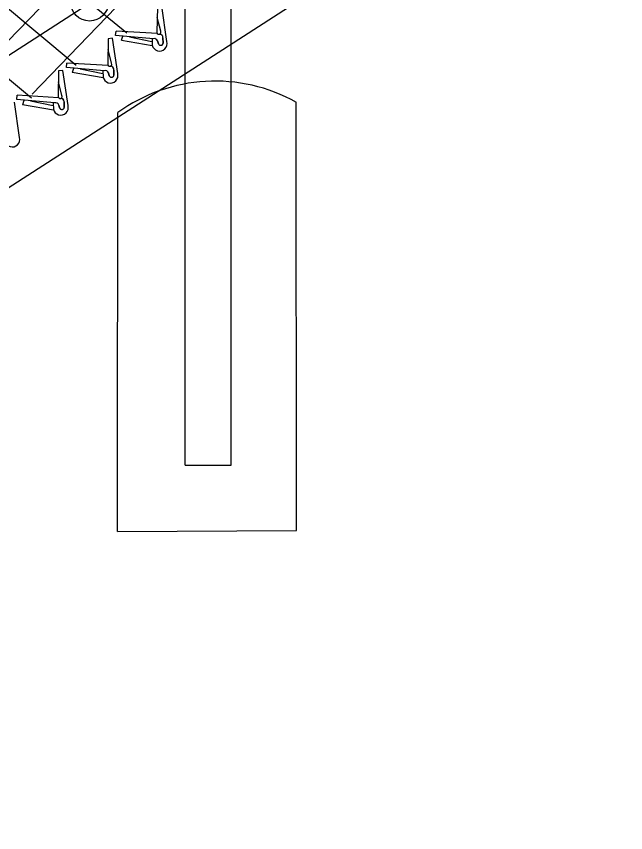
# Model space of a CAD drawing. Extents: x 0 to 1270, y 0 to 830.
# Drawn here: x 1185.29 to 1219.33, y 379.9 to 425.53 of the extents above; entities that cross this region are included whole.
import ezdxf

# ---------------------------------------------------------------- set-up
doc = ezdxf.new("R2010")
doc.units = 0
for name, color, linetype in [('sb_Chainlink Fence', 7, 'Continuous'), ('sb_Existing Concrete', 7, 'Continuous'), ('sb_Existing Structural Steel', 7, 'Continuous')]:
    doc.layers.add(name, color=color, linetype=linetype)

msp = doc.modelspace()

# ---------------------------------------------------------------- linework, layer by layer
at = {"layer": 'sb_Chainlink Fence'}
for p, q in [((1174.961, 413.983), (1226.565, 467.237)), ((1186.181, 421.173), (1226.483, 463.125)), ((1154.871, 454.639), (1191.457, 424.608)), ((1152.49, 452.947), (1188.636, 422.81)), ((1150.05, 451.343), (1186.129, 420.969)), ((1125.65, 377.796), (1226.595, 442.881)), ((1193.171, 426.064), (1193.141, 424.629)), ((1193.171, 426.064), (1193.142, 424.638)), ((1193.697, 424.126), (1193.412, 426.095)), ((1193.355, 424.698), (1193.163, 425.462)), ((1190.836, 424.465), (1190.862, 424.704)), ((1192.946, 424.279), (1190.836, 424.465)), ((1193.171, 424.565), (1190.862, 424.704)), ((1191.168, 424.194), (1191.246, 424.422)), ((1190.427, 424.276), (1190.397, 422.841)), ((1190.427, 424.276), (1190.398, 422.85)), ((1190.668, 424.307), (1190.427, 424.276)), ((1190.953, 422.338), (1190.668, 424.307)), ((1191.158, 424.194), (1192.877, 423.896)), ((1191.607, 424.393), (1192.869, 424.125)), ((1192.872, 424.27), (1192.881, 423.925)), ((1192.872, 424.265), (1192.88, 423.924)), ((1193.229, 423.993), (1193.178, 424.161)), ((1193.182, 424.156), (1193.227, 423.996)), ((1193.49, 424.053), (1193.481, 424.336)), ((1193.481, 424.336), (1193.489, 424.026)), ((1190.611, 422.911), (1190.419, 423.675)), ((1192.881, 423.925), (1192.889, 423.891)), ((1192.889, 423.891), (1192.9, 423.858)), ((1188.092, 422.678), (1188.117, 422.917)), ((1190.201, 422.491), (1188.092, 422.678)), ((1190.427, 422.778), (1188.117, 422.917)), ((1188.424, 422.407), (1188.502, 422.634)), ((1188.863, 422.606), (1190.124, 422.337)), ((1187.651, 422.481), (1187.621, 421.046)), ((1187.651, 422.481), (1187.622, 421.055)), ((1187.892, 422.512), (1187.651, 422.481)), ((1188.177, 420.543), (1187.892, 422.512)), ((1188.414, 422.407), (1190.133, 422.109)), ((1190.127, 422.483), (1190.136, 422.138)), ((1190.128, 422.478), (1190.136, 422.136)), ((1190.136, 422.138), (1190.144, 422.104)), ((1190.485, 422.205), (1190.434, 422.373)), ((1190.437, 422.369), (1190.483, 422.208)), ((1190.746, 422.265), (1190.737, 422.549)), ((1190.737, 422.549), (1190.745, 422.239)), ((1187.835, 421.115), (1187.643, 421.879)), ((1190.144, 422.104), (1190.156, 422.07)), ((1185.316, 420.882), (1185.342, 421.121)), ((1187.425, 420.695), (1185.316, 420.882)), ((1187.651, 420.982), (1185.342, 421.121)), ((1185.648, 420.611), (1185.726, 420.839)), ((1186.087, 420.81), (1187.348, 420.542)), ((1187.97, 420.47), (1187.961, 420.753)), ((1187.961, 420.753), (1187.969, 420.443)), ((1185.47, 418.765), (1185.185, 420.734)), ((1185.638, 420.611), (1187.357, 420.313)), ((1187.351, 420.687), (1187.36, 420.342)), ((1187.352, 420.682), (1187.36, 420.341)), ((1187.36, 420.342), (1187.369, 420.308)), ((1187.369, 420.308), (1187.38, 420.274)), ((1187.709, 420.41), (1187.658, 420.578)), ((1187.662, 420.573), (1187.707, 420.412))]:
    msp.add_line(p, q, dxfattribs=at)
for centre, radius, start, end in [((1193.257, 424.638), 0.115, 180.7003, 31.7484), ((1193.306, 424.351), 0.176, 355.346, 93.9132), ((1193.309, 424.354), 0.173, 1.8805, 94.6841), ((1193.291, 424.014), 0.421, 192.452, 15.3586), ((1193, 424.098), 0.188, 18.1621, 106.8367), ((1193.354, 424.048), 0.137, 202.4132, 350.8962), ((1193.354, 424.049), 0.136, 204.1936, 1.8156), ((1190.513, 422.85), 0.115, 180.7003, 31.7484), ((1190.561, 422.563), 0.176, 355.346, 93.9132), ((1190.565, 422.567), 0.173, 1.8805, 94.6841), ((1190.547, 422.227), 0.421, 192.452, 15.3586), ((1190.256, 422.311), 0.188, 18.1621, 106.8367), ((1190.609, 422.26), 0.137, 202.4132, 350.8962), ((1190.609, 422.261), 0.136, 204.1936, 1.8156), ((1187.737, 421.054), 0.115, 180.7003, 31.7484), ((1187.786, 420.768), 0.176, 355.346, 93.9132), ((1187.789, 420.771), 0.173, 1.8805, 94.6841), ((1187.771, 420.431), 0.421, 192.452, 15.3586), ((1187.48, 420.515), 0.188, 18.1621, 106.8367), ((1187.834, 420.465), 0.137, 202.4132, 350.8962), ((1187.834, 420.465), 0.136, 204.1936, 1.8156), ((1185.064, 418.654), 0.421, 192.452, 15.3586)]:
    msp.add_arc(centre, radius, start, end, dxfattribs=at)
at = {"layer": 'sb_Existing Concrete'}
for p, q in [((1200.938, 396.788), (1200.933, 420.721)), ((1190.935, 396.735), (1190.956, 420.149)), ((1190.935, 396.735), (1200.938, 396.788))]:
    msp.add_line(p, q, dxfattribs=at)
msp.add_arc((1196.391, 412.657), 9.255, 60.608, 125.9614, dxfattribs=at)
at = {"layer": 'sb_Existing Structural Steel'}
for p, q in [((1124.559, 384.279), (1225.304, 449.561)), ((1197.293, 424.365), (1197.293, 435.492)), ((1194.726, 424.382), (1194.726, 433.282)), ((1194.72, 400.448), (1194.726, 424.382)), ((1197.288, 400.422), (1197.293, 424.365)), ((1194.718, 400.448), (1197.282, 400.448))]:
    msp.add_line(p, q, dxfattribs=at)
msp.add_circle((1189.381, 426.332), 1.06, dxfattribs=at)

doc.saveas('drawing.dxf')
